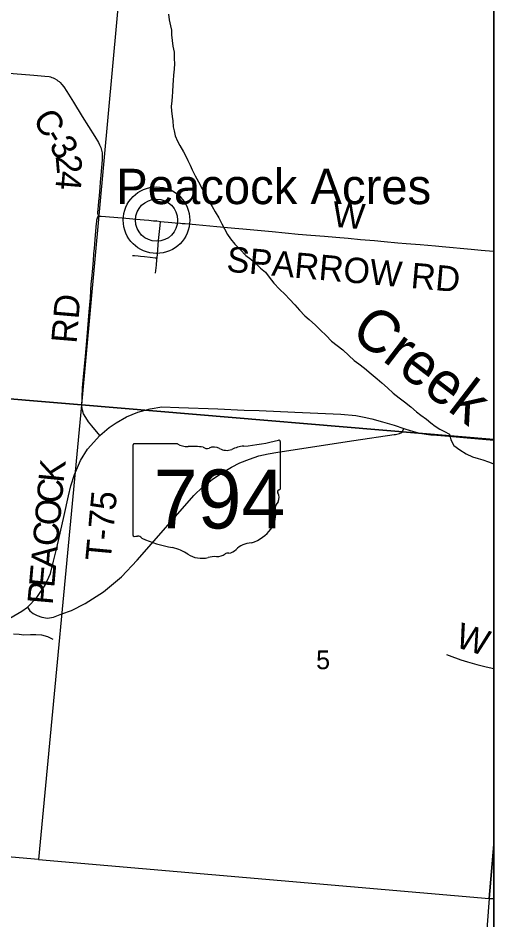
# Model space of a CAD drawing. Extents: x 0 to 1134, y 0 to 440.
# Drawn here: x 507.1 to 539, y 52.2 to 112.7 of the extents above; entities that cross this region are included whole.
import ezdxf

# ---------------------------------------------------------------- set-up
doc = ezdxf.new("R2010")
doc.units = 0
for name, color, linetype in [('Default', 7, 'Continuous'), ('GM_X_County_Road', 7, 'Continuous'), ('GM_X_County_Road_Text', 7, 'Continuous'), ('GM_X_Minor_River', 7, 'Continuous'), ('GM_X_Minor_River_Text', 7, 'Continuous'), ('GM_X_Section', 7, 'Continuous'), ('GM_X_Section_Text', 7, 'Continuous'), ('GM_X_State_Location', 7, 'Continuous'), ('GM_X_State_Shield', 7, 'Continuous'), ('GM_X_Township_Road', 7, 'Continuous'), ('GM_X_Township_Road_Text', 7, 'Continuous'), ('GM_X_Unincorporated', 7, 'Continuous'), ('GM_X_Unincorporated_Location', 7, 'Continuous'), ('GM_X_Unincorporated_Text', 7, 'Continuous'), ('SH_Cut_Line', 7, 'Continuous'), ('SH_Text', 7, 'Continuous')]:
    doc.layers.add(name, color=color, linetype=linetype)

msp = doc.modelspace()

# ---------------------------------------------------------------- linework, layer by layer
at = {"layer": 'Default'}
for points in [[(539, 84.477), (539, 113.435), (513.985, 115.883), (511.315, 86.803)], [(539, 57.317), (539, 84.477), (511.315, 86.803), (508.443, 56.306), (538.682, 53.688)], [(539, 53.657), (539, 57.317), (538.682, 53.688)], [(539, 22.551), (539, 53.657), (538.682, 53.688), (536.326, 22.797)]]:
    msp.add_lwpolyline(points, close=True, dxfattribs=at)
at = {"layer": 'GM_X_County_Road'}
for points in [[(505.334, 109.138), (508.122, 108.911), (508.867, 108.847), (509.146, 108.808), (509.239, 108.788), (509.33, 108.761), (509.419, 108.727), (509.505, 108.686), (509.669, 108.591), (509.746, 108.536), (509.821, 108.476), (509.89, 108.411), (510.016, 108.271), (510.132, 108.123), (510.345, 107.815), (510.791, 107.103), (511.37, 106.145), (512.215, 104.804), (512.46, 104.394), (512.542, 104.236), (512.619, 104.063), (512.677, 103.883), (512.697, 103.79), (512.71, 103.696), (512.718, 103.507), (512.705, 103.225), (512.619, 102.203), (512.581, 101.74), (512.545, 101.372), (512.526, 101.095), (512.503, 100.819), (512.465, 100.439), (512.418, 99.888), (512.399, 99.704), (512.398, 99.658), (512.404, 99.615), (512.413, 99.581), (512.433, 99.543), (512.469, 99.506)], [(512.469, 99.506), (512.497, 99.486), (512.562, 99.458), (512.605, 99.448), (512.651, 99.443), (514.047, 99.333), (515.254, 99.23), (515.53, 99.205), (515.853, 99.175), (516.151, 99.144), (516.391, 99.127), (516.621, 99.101)], [(516.621, 99.101), (517.385, 99.032), (517.602, 99.012), (517.962, 98.979), (518.087, 98.968), (518.288, 98.95), (519.004, 98.885), (520.397, 98.76), (521.604, 98.645), (522.161, 98.593), (524.11, 98.416), (525.874, 98.253), (526.71, 98.18), (527.638, 98.099), (528.38, 98.035), (529.216, 97.965), (530.051, 97.892), (530.98, 97.812), (531.63, 97.752), (532.558, 97.668), (533.116, 97.621), (534.045, 97.545), (535.066, 97.455), (535.531, 97.413), (537.481, 97.239), (538.131, 97.181), (538.966, 97.103), (539, 97.1)], [(512.561, 84.747), (513.181, 85.278), (513.658, 85.591), (514.352, 85.986), (515.101, 86.299), (515.932, 86.531), (516.722, 86.654), (517.852, 86.626), (520.48, 86.517), (522.237, 86.449), (523.245, 86.408), (525.641, 86.313), (528.719, 86.163), (529.74, 86.082), (530.285, 85.973), (530.803, 85.85), (531.524, 85.646), (532.301, 85.428), (532.963, 85.21)], [(507.693, 73.226), (508.319, 73.866), (508.891, 74.711), (509.245, 75.473), (509.45, 76.318), (509.681, 77.203), (510.171, 79.368), (510.457, 80.703), (510.621, 81.356), (510.852, 82.132), (511.261, 83.058), (511.737, 83.821), (512.561, 84.747)], [(532.963, 85.21), (533.376, 85.074), (534.003, 84.897), (534.759, 84.795), (535.159, 84.761), (535.966, 84.693), (537.451, 84.555), (539, 84.423)], [(485.614, 73.665), (485.809, 73.63), (486.169, 73.564), (486.448, 73.529), (487.376, 73.438), (488.584, 73.33), (489.698, 73.23), (491.088, 73.104), (491.831, 73.044), (493.13, 72.93), (494.801, 72.774), (496.287, 72.641), (497.309, 72.556), (498.888, 72.418), (499.91, 72.336), (501.674, 72.178), (503.253, 72.042), (503.825, 71.987), (504.465, 71.96), (505.051, 72.028), (505.65, 72.137), (506.508, 72.477), (507.325, 72.954), (507.693, 73.226)]]:
    msp.add_lwpolyline(points, dxfattribs=at)
at = {"layer": 'GM_X_Minor_River'}
for points in [[(517.173, 113.01), (517.203, 112.611), (517.302, 112.212), (517.356, 111.915), (517.375, 111.619), (517.417, 111.243), (517.459, 110.856), (517.535, 110.445), (517.553, 110.001), (517.561, 109.694), (517.546, 109.307), (517.497, 108.898), (517.471, 108.557), (517.456, 108.249), (517.429, 107.783), (517.415, 107.476), (517.389, 107.18), (517.352, 106.816), (517.371, 106.509), (517.413, 106.133), (517.444, 105.836), (517.486, 105.449), (517.54, 105.164), (517.617, 104.844), (517.772, 104.49), (517.928, 104.181), (518.163, 103.769), (518.319, 103.483), (518.464, 103.185), (518.62, 102.877), (518.754, 102.568), (518.954, 102.156), (519.177, 101.744), (519.423, 101.275), (519.568, 100.989), (519.747, 100.703), (519.925, 100.382), (520.093, 100.096), (520.294, 99.73), (520.54, 99.329), (520.752, 98.94), (520.92, 98.608), (521.12, 98.219), (521.322, 97.932), (521.614, 97.565), (521.963, 97.209), (522.357, 96.818), (522.684, 96.564), (523.044, 96.253)], [(523.044, 96.253), (523.325, 95.965), (523.664, 95.7), (523.91, 95.356), (524.236, 94.955), (524.618, 94.564), (525.001, 94.196), (525.282, 93.885), (525.631, 93.506), (525.945, 93.139), (526.317, 92.771), (526.61, 92.529), (527.015, 92.138), (527.353, 91.804), (527.736, 91.447), (528.096, 91.068), (528.479, 90.78), (528.851, 90.491), (529.257, 90.111), (529.628, 89.766), (529.944, 89.535), (530.316, 89.247), (530.756, 88.867), (531.173, 88.532), (531.466, 88.279), (531.86, 87.933), (532.243, 87.588), (532.638, 87.265), (532.999, 87), (533.416, 86.665), (533.799, 86.331), (534.104, 86.112), (534.464, 85.824), (534.769, 85.593), (535.062, 85.362), (535.367, 85.154), (535.684, 85.014), (536.023, 84.829), (536.11, 84.441), (536.299, 84.063), (536.706, 83.774), (537.135, 83.508), (537.564, 83.299), (537.938, 83.204), (538.256, 83.11), (538.629, 82.969), (538.935, 82.863), (539, 82.837)], [(506.76, 71.433), (507.146, 71.407), (507.464, 71.369), (507.896, 71.388), (508.26, 71.384), (508.646, 71.369), (509.042, 71.262), (509.404, 71.077)]]:
    msp.add_lwpolyline(points, dxfattribs=at)
at = {"layer": 'GM_X_Section'}
for points in [[(483.61, 118.491), (512.465, 116.052), (513.985, 115.883), (511.315, 86.803), (481.064, 89.331)], [(481.064, 89.331), (511.315, 86.803), (508.443, 56.306), (478.432, 58.899)]]:
    msp.add_lwpolyline(points, close=True, dxfattribs=at)
at = {"layer": 'GM_X_State_Shield'}
for p, q in [((517.772, 84.186), (514.877, 84.186)), ((524.667, 81.194), (524.667, 84.334)), ((514.779, 84.082), (514.779, 78.079)), ((524.666, 81.195), (524.667, 81.194))]:
    msp.add_line(p, q, dxfattribs=at)
for centre, major_axis, start_param, end_param in [((514.893, 84.095), (0.115, 0), 1.712693, 3.28349), ((518.462, 84.882), (1.111, 0), 4.042523, 4.731795), ((521.145, 92.37), (10.486, 0), 4.814394, 5.042369), ((524.557, 84.347), (0.11, 0), 6.141152, 7.989035), ((518.83, 80.815), (3.989, 0), 1.404758, 1.657858), ((519.736, 84.126), (0.321, 0), 3.836095, 5.185415), ((520.206, 83.432), (0.666, 0), 0.950623, 2.079405), ((521.067, 84.384), (0.802, 0), 4.081561, 5.145723), ((522.482, 82.352), (2.11, 0), 1.699011, 2.107814), ((524.642, 80.963), (0.17, 0), 1.883978, 3.671073), ((524.55, 81.182), (0.118, 0), 5.05454, 6.418171), ((523.558, 80.566), (1.023, 0), 5.934695, 6.695948), ((525.061, 79.879), (0.744, 0), 2.387724, 3.262537), ((521.732, 79.48), (2.623, 0), 5.101752, 6.440018), ((514.894, 78.065), (0.116, 0), 3.00124, 4.508301), ((514.911, 78.68), (0.882, 0), 4.665946, 4.897461), ((515.092, 77.732), (0.318, 0), 0.519207, 1.627899), ((519.106, 83.126), (7.572, 0), 4.195997, 4.488961), ((522.838, 76.393), (1.436, 0), 1.647645, 2.488434), ((516.849, 75.381), (2.369, 0), 0.823519, 1.323587), ((521.114, 76.671), (0.226, 0), 1.147584, 2.315152), ((521.018, 77.497), (0.847, 0), 4.937069, 5.64225), ((519.411, 77.702), (1.503, 0), 4.026481, 4.996735), ((520.28, 75.627), (1.235, 0), 1.495662, 1.94098), ((520.39, 77.253), (0.801, 0), 4.691044, 5.507374)]:
    msp.add_ellipse(centre, major_axis=major_axis, ratio=0.8, start_param=start_param, end_param=end_param, dxfattribs=at)
at = {"layer": 'GM_X_Township_Road'}
for points in [[(512.561, 84.747), (512.023, 85.394), (511.799, 85.666), (511.615, 85.945), (511.465, 86.197), (511.39, 86.436), (511.356, 86.681), (511.394, 87.936), (511.458, 88.679), (511.59, 90.068), (511.703, 91.367), (511.851, 93.036), (511.923, 93.964), (511.954, 94.474), (511.985, 94.887), (512.017, 95.264), (512.058, 95.718), (512.122, 96.486), (512.162, 96.913), (512.193, 97.302), (512.215, 97.567), (512.243, 97.916), (512.33, 98.969), (512.344, 99.098), (512.364, 99.204), (512.402, 99.338), (512.469, 99.506)], [(516.397, 96.645), (516.42, 96.908), (516.498, 97.826), (516.596, 98.834), (516.621, 99.101)], [(514.746, 96.822), (514.89, 96.812), (515.128, 96.786), (515.293, 96.766), (515.561, 96.74), (515.923, 96.699), (516.276, 96.659), (516.397, 96.645)], [(516.281, 95.627), (516.35, 96.175), (516.388, 96.542), (516.397, 96.645)], [(507.693, 73.226), (507.862, 72.989), (508.089, 72.808), (508.35, 72.671), (508.657, 72.558), (509.055, 72.489), (509.441, 72.546), (509.998, 72.773), (510.646, 73.012), (511.566, 73.478), (512.804, 74.251), (514.02, 75.262), (515.065, 76.375), (518.11, 79.852), (518.86, 80.716), (519.462, 81.295), (520.087, 81.784), (520.78, 82.261), (521.383, 82.624), (521.939, 82.908), (522.587, 83.158), (523.235, 83.374), (523.86, 83.499), (524.507, 83.613), (529.597, 84.397), (532.302, 84.802), (532.324, 84.806), (532.384, 84.816), (532.654, 84.863), (532.813, 84.942), (532.87, 85.01), (532.963, 85.21)], [(535.812, 70.051), (535.989, 69.994), (536.772, 69.696), (537.215, 69.552), (537.842, 69.377), (538.476, 69.224), (539, 69.117)]]:
    msp.add_lwpolyline(points, dxfattribs=at)
at = {"layer": 'GM_X_Unincorporated'}
msp.add_lwpolyline([(539, 17.107), (539, 113.439), (513.831, 115.79), (506.135, 116.476), (483.64, 118.514), (482.383, 104.033), (478.487, 59.504), (477.008, 43.588)], dxfattribs=at)
for radius in [2.232, 1.415]:
    msp.add_circle((516.361, 99.181), radius, dxfattribs=at)
at = {"layer": 'GM_X_Unincorporated_Location'}
msp.add_line((516.361, 99.181), (516.361, 99.181), dxfattribs=at)
at = {"layer": 'SH_Cut_Line'}
msp.add_lwpolyline([(539, 17.107), (539, 425.107)], dxfattribs=at)
at = {"layer": 'SH_Text'}
msp.add_lwpolyline([(131, 425.107), (539, 425.107), (539, 17.107), (131, 17.107)], close=True, dxfattribs=at)

# ---------------------------------------------------------------- texts
at = {"layer": 'GM_X_County_Road_Text'}
for s, height, rotation, p in [('C', 1.705, 301.57555, (508.008, 105.983)), ('-', 1.705, 301.50728, (508.741, 104.791)), ('3', 1.705, 301.18375, (509.106, 104.197)), ('2', 1.705, 275.00739, (509.586, 103.492)), ('4', 1.705, 265.33726, (509.677, 102.522)), ('W', 1.705, 354.93656, (528.115, 98.752)), ('SPARROW RD', 1.7045, 354.92972, (521.015, 95.735))]:
    msp.add_text(s, height=height, rotation=rotation, dxfattribs=at).set_placement(p)
at = {"layer": 'GM_X_Minor_River_Text'}
msp.add_text('Creek', height=2.8408, rotation=322.60252, dxfattribs=at).set_placement((529.265, 91.464))
at = {"layer": 'GM_X_Section_Text'}
msp.add_text('5', height=1.256, rotation=0.00001, dxfattribs=at).set_placement((527.069, 69.064))
at = {"layer": 'GM_X_State_Location'}
for s in ['s', 'r']:
    msp.add_text(s, height=0.00568, dxfattribs=at).set_placement((519.612, 80.681))
msp.add_text('794', height=0.00568, rotation=0.00001, dxfattribs=at).set_placement((517.606, 80.268))
at = {"layer": 'GM_X_State_Shield'}
msp.add_text('794', height=3.9551, dxfattribs=at).set_placement((516.175, 78.502))
at = {"layer": 'GM_X_Township_Road_Text'}
for s, height, rotation, p in [('RD', 1.7045, 85.15788, (510.989, 90.873)), ('K', 1.705, 84.30064, (510.125, 81.536)), ('C', 1.705, 84.84496, (510, 80.146)), ('T-75', 1.7045, 84.66821, (513.278, 76.266)), ('O', 1.705, 84.8641, (509.865, 78.652)), ('C', 1.705, 84.86457, (509.74, 77.258)), ('A', 1.705, 84.86426, (509.606, 75.764)), ('E', 1.705, 84.86318, (509.492, 74.494)), ('P', 1.705, 84.86622, (509.389, 73.348)), ('W', 1.705, 342.48985, (536.317, 70.587))]:
    msp.add_text(s, height=height, rotation=rotation, dxfattribs=at).set_placement(p)
at = {"layer": 'GM_X_Unincorporated_Text'}
msp.add_text('Peacock Acres', height=2.36932, rotation=0.00001, dxfattribs=at).set_placement((513.656, 100.258))

doc.saveas('drawing.dxf')
